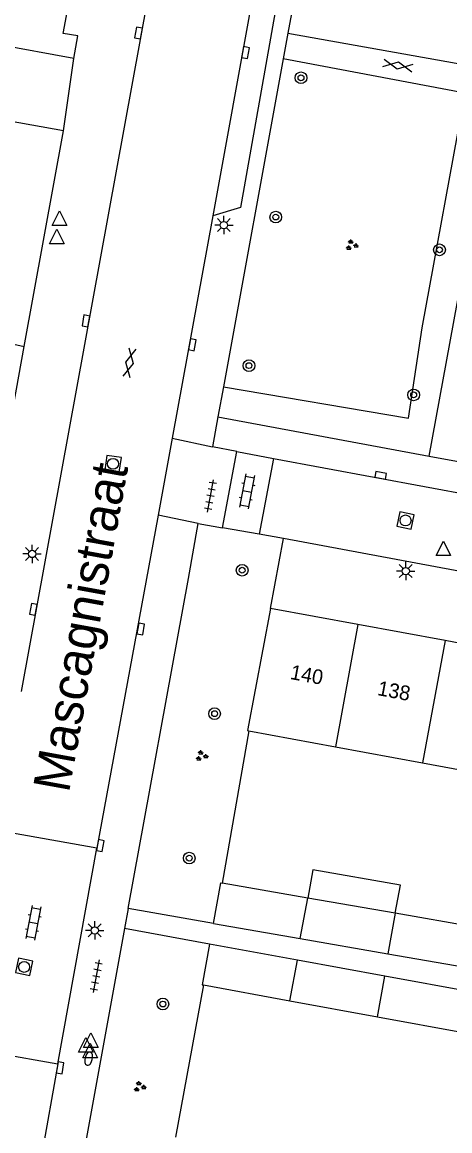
# Model space of a CAD drawing. Extents: x 132999 to 136000, y 398499 to 400501.
# Drawn here: x 133207.4 to 133236.7, y 399691.7 to 399767.5 of the extents above; entities that cross this region are included whole.
import ezdxf

# ---------------------------------------------------------------- set-up
doc = ezdxf.new("R2010")
doc.units = 0
for name, color, linetype in [('gg-afsc-erfafscheiding', 7, 'Continuous'), ('gg-afsc-muur', 7, 'Continuous'), ('gg-anno-huisnummerreeks BGT', 7, 'Continuous'), ('gg-anno-openbare ruimte label', 7, 'Continuous'), ('gg-bbg-bijgebouw', 7, 'Continuous'), ('gg-bbg-gedigitaliseerde bebouwing', 7, 'Continuous'), ('gg-bbg-gedigitaliseerde bijgebouw', 7, 'Continuous'), ('gg-bbg-hoofdgebouw', 7, 'Continuous'), ('gg-bbg-luifel en loopbrug', 7, 'Continuous'), ('gg-bbg-tussenscheiding', 7, 'Continuous'), ('gg-knt-verharding', 7, 'Continuous'), ('gt-grn-groengrens', 7, 'Continuous'), ('gt-grn-weggrens', 7, 'Continuous'), ('gt-symb-boom', 7, 'Continuous'), ('gt-symb-brandkraan', 7, 'Continuous'), ('gt-symb-gesloten verharding', 7, 'Continuous'), ('gt-symb-groenvak', 7, 'Continuous'), ('gt-symb-klinker verharding', 7, 'Continuous'), ('gt-symb-kolk', 7, 'Continuous'), ('gt-symb-lichtmast', 7, 'Continuous'), ('gt-symb-rioolschacht', 7, 'Continuous'), ('gt-symb-tegel verharding', 7, 'Continuous'), ('gt-symb-waterafsluiter', 7, 'Continuous')]:
    doc.layers.add(name, color=color, linetype=linetype)

# ---------------------------------------------------------------- blocks, each defined once
blk = doc.blocks.new('gt0-BOOM')
at = {"layer": 'gt-symb-boom'}
for radius in [0.4, 0.2]:
    blk.add_circle((0, 0), radius, dxfattribs=at)
blk = doc.blocks.new('gt0-GESVH1')
at = {"layer": 'gt-symb-gesloten verharding'}
for p, q in [((-0.992, -0.261), (0.008, 0.239)), ((0.008, -0.261), (-0.992, 0.239)), ((0.008, 0.239), (1.008, -0.261)), ((1.008, 0.239), (0.008, -0.261))]:
    blk.add_line(p, q, dxfattribs=at)
blk = doc.blocks.new('gt0-KOLK')
at = {"layer": 'gt-symb-kolk'}
blk.add_lwpolyline([(0, 0), (0.375, 0), (0.375, 0.4), (-0.375, 0.4), (-0.375, 0), (0, 0)], dxfattribs=at)
blk = doc.blocks.new('gt0-GRVAK')
at = {"layer": 'gt-symb-groenvak'}
for p, q in [((-0.11, 0.189), (-0.228, 0.24)), ((-0.182, 0.153), (0.088, 0.153)), ((-0.091, 0.211), (-0.156, 0.322)), ((-0.047, 0.214), (-0.047, 0.393)), ((-0.004, 0.211), (0.061, 0.322)), ((0.015, 0.189), (0.133, 0.24)), ((0.262, -0.052), (0.197, 0.059)), ((0.305, -0.049), (0.305, 0.13)), ((0.349, -0.052), (0.414, 0.059)), ((-0.245, -0.228), (-0.363, -0.177)), ((-0.318, -0.264), (-0.047, -0.264)), ((-0.226, -0.206), (-0.291, -0.095)), ((-0.183, -0.203), (-0.183, -0.024)), ((-0.139, -0.206), (-0.074, -0.095)), ((-0.12, -0.228), (-0.002, -0.177)), ((0.243, -0.074), (0.125, -0.023)), ((0.17, -0.11), (0.441, -0.11)), ((0.368, -0.074), (0.486, -0.023))]:
    blk.add_line(p, q, dxfattribs=at)
blk = doc.blocks.new('gt0-WAFSL')
at = {"layer": 'gt-symb-waterafsluiter'}
for p, q in [((-0.5, -0.333), (0, 0.667)), ((0, 0.667), (0.5, -0.333)), ((0.5, -0.333), (-0.5, -0.333))]:
    blk.add_line(p, q, dxfattribs=at)
blk = doc.blocks.new('gt0-TEG1')
at = {"layer": 'gt-symb-tegel verharding'}
for p, q in [((-1.125, 0), (1.125, 0)), ((-0.9, -0.25), (-0.9, 0.25)), ((-0.45, -0.25), (-0.45, 0.25)), ((0, -0.25), (0, 0.25)), ((0.45, -0.25), (0.45, 0.25)), ((0.9, -0.25), (0.9, 0.25))]:
    blk.add_line(p, q, dxfattribs=at)
blk = doc.blocks.new('gt0-RS')
at = {"layer": 'gt-symb-rioolschacht'}
blk.add_lwpolyline([(-0.5, -0.5), (0.5, -0.5), (0.5, 0.5), (-0.5, 0.5)], close=True, dxfattribs=at)
blk.add_circle((0, 0), 0.375, dxfattribs=at)
blk = doc.blocks.new('gt0-LMAST')
at = {"layer": 'gt-symb-lichtmast'}
for p, q in [((-0.182, 0.173), (-0.447, 0.438)), ((-0.005, 0.246), (-0.005, 0.621)), ((0.172, 0.173), (0.437, 0.438)), ((-0.255, -0.004), (-0.63, -0.004)), ((-0.182, -0.181), (-0.447, -0.446)), ((-0.005, -0.254), (-0.005, -0.629)), ((0.437, -0.446), (0.172, -0.181)), ((0.245, -0.004), (0.62, -0.004))]:
    blk.add_line(p, q, dxfattribs=at)
blk.add_circle((-0.005, -0.004), 0.25, dxfattribs=at)
blk = doc.blocks.new('gt0-KL1')
at = {"layer": 'gt-symb-klinker verharding'}
for p, q in [((-1.15, 0.3), (1.15, 0.3)), ((-1, -0.3), (-1, 0.3)), ((-0.5, 0.3), (-0.5, 0.45)), ((0, -0.3), (0, 0.3)), ((0.5, 0.3), (0.5, 0.45)), ((1, -0.3), (1, 0.3)), ((-1.15, -0.3), (1.15, -0.3)), ((-0.5, -0.45), (-0.5, -0.3)), ((0.5, -0.45), (0.5, -0.3))]:
    blk.add_line(p, q, dxfattribs=at)
blk = doc.blocks.new('gt0-BR')
at = {"layer": 'gt-symb-brandkraan'}
for centre, radius, start, end in [((-0.244, 0), 0.206, 107.56694, 252.43307), ((0.599, -2.664), 3, 106.89205, 107.56694), ((0, -0.691), 0.938, 73.10799, 106.89205), ((-0.599, -2.664), 3, 72.43309, 73.10799), ((0.244, 0), 0.206, 287.56695, 72.43309), ((0.599, 2.664), 3, 252.43307, 253.10797), ((0, 0.691), 0.938, 253.10797, 286.89206), ((-0.599, 2.664), 3, 286.89206, 287.56695)]:
    blk.add_arc(centre, radius, start, end, dxfattribs=at)

msp = doc.modelspace()

# ---------------------------------------------------------------- linework, layer by layer
at = {"layer": 'gg-afsc-erfafscheiding'}
msp.add_line((133224.41, 399727.43), (133225.29, 399732.196), dxfattribs=at)
at = {"layer": 'gg-afsc-muur'}
for p, q in [((133222.928, 399719.071), (133221.098, 399708.673)), ((133219.828, 399701.711), (133217.918, 399691.311))]:
    msp.add_line(p, q, dxfattribs=at)
at = {"layer": 'gg-bbg-bijgebouw'}
for points in [[(133220.51, 399705.92), (133221, 399708.69), (133221.098, 399708.673)], [(133220.24, 399704.5), (133219.73, 399701.73), (133219.828, 399701.711)]]:
    msp.add_lwpolyline(points, dxfattribs=at)
at = {"layer": 'gg-bbg-gedigitaliseerde bebouwing'}
for p, q in [((133222.928, 399719.071), (133228.833, 399717.978)), ((133228.833, 399717.978), (133234.795, 399716.875)), ((133234.795, 399716.875), (133240.756, 399715.772))]:
    msp.add_line(p, q, dxfattribs=at)
at = {"layer": 'gg-bbg-gedigitaliseerde bijgebouw'}
for p, q in [((133226.953, 399707.651), (133221.098, 399708.673)), ((133232.924, 399706.61), (133226.953, 399707.651)), ((133238.956, 399705.557), (133232.924, 399706.61)), ((133220.51, 399705.92), (133226.435, 399704.886)), ((133226.236, 399703.402), (133220.24, 399704.5)), ((133226.435, 399704.886), (133232.413, 399703.843)), ((133232.413, 399703.843), (133238.47, 399702.787)), ((133232.223, 399702.306), (133226.236, 399703.402)), ((133238.21, 399701.21), (133232.223, 399702.306)), ((133219.828, 399701.711), (133225.725, 399700.632)), ((133225.725, 399700.632), (133231.712, 399699.537)), ((133231.712, 399699.537), (133237.7, 399698.442))]:
    msp.add_line(p, q, dxfattribs=at)
at = {"layer": 'gg-bbg-hoofdgebouw'}
for p, q in [((133210.96, 399765), (133166.898, 399772.987)), ((133224.41, 399727.43), (133222.83, 399719.09)), ((133230.369, 399726.329), (133224.41, 399727.43)), ((133236.332, 399725.228), (133230.369, 399726.329)), ((133242.293, 399724.127), (133236.332, 399725.228)), ((133222.83, 399719.09), (133222.928, 399719.071))]:
    msp.add_line(p, q, dxfattribs=at)
msp.add_lwpolyline([(133210.96, 399765), (133211.23, 399766.53), (133210.23, 399766.7), (133212.07, 399776.5), (133213.061, 399776.31), (133214.01, 399781.71)], dxfattribs=at)
at = {"layer": 'gg-bbg-luifel en loopbrug'}
msp.add_lwpolyline([(133232.924, 399706.61), (133233.288, 399708.525), (133227.295, 399709.585), (133226.953, 399707.651)], dxfattribs=at)
at = {"layer": 'gg-bbg-tussenscheiding'}
for p, q in [((133230.369, 399726.329), (133228.833, 399717.978)), ((133236.332, 399725.228), (133234.795, 399716.875)), ((133226.435, 399704.886), (133226.953, 399707.651)), ((133232.924, 399706.61), (133232.413, 399703.843)), ((133225.725, 399700.632), (133226.236, 399703.402)), ((133231.712, 399699.537), (133232.223, 399702.306))]:
    msp.add_line(p, q, dxfattribs=at)
at = {"layer": 'gg-knt-verharding'}
for p, q in [((133224.996, 399818.303), (133207.37, 399721.745)), ((133228.889, 399800.553), (133220.465, 399754.251)), ((133230.817, 399795.41), (133225.586, 399766.711)), ((133225.586, 399766.711), (133225.266, 399764.959)), ((133225.586, 399766.711), (133238.111, 399764.492)), ((133210.248, 399760.05), (133210.96, 399765)), ((133225.266, 399764.959), (133221.187, 399742.576)), ((133237.709, 399762.612), (133225.266, 399764.959)), ((133235.25, 399737.82), (133239.701, 399762.236)), ((133207.573, 399745.328), (133210.248, 399760.05)), ((133220.465, 399754.251), (133217.677, 399739.059)), ((133199.042, 399747.177), (133207.573, 399745.328)), ((133204.712, 399729.584), (133207.573, 399745.328)), ((133221.187, 399742.576), (133220.81, 399740.51)), ((133220.81, 399740.51), (133235.25, 399737.82)), ((133217.677, 399739.059), (133216.711, 399733.798)), ((133221.128, 399732.938), (133222.088, 399738.137)), ((133222.088, 399738.137), (133224.6, 399737.669)), ((133224.6, 399737.669), (133223.628, 399732.504)), ((133224.6, 399737.669), (133287.366, 399726.053)), ((133216.711, 399733.798), (133212.537, 399711.054)), ((133218.789, 399729.484), (133219.46, 399733.236)), ((133219.46, 399733.236), (133221.128, 399732.938)), ((133223.628, 399732.504), (133221.128, 399732.938)), ((133225.29, 399732.196), (133223.628, 399732.504)), ((133284.789, 399721.18), (133225.29, 399732.196)), ((133214.678, 399706.937), (133218.789, 399729.484)), ((133212.537, 399711.054), (133205.642, 399712.278)), ((133209.863, 399696.315), (133212.537, 399711.054)), ((133220.51, 399705.92), (133214.678, 399706.937)), ((133214.429, 399705.575), (133210.83, 399685.918)), ((133220.24, 399704.5), (133214.429, 399705.575)), ((133202.952, 399697.542), (133209.863, 399696.315)), ((133209.863, 399696.315), (133208.369, 399687.964))]:
    msp.add_line(p, q, dxfattribs=at)
for points in [[(133228.889, 399800.553), (133230.531, 399799.775), (133225.813, 399774.372), (133222.351, 399754.816), (133220.465, 399754.251)], [(133210.248, 399760.05), (133174.729, 399766.408), (133174.526, 399765.665), (133173.142, 399765.984), (133172.602, 399763.3), (133165.77, 399764.551)]]:
    msp.add_lwpolyline(points, dxfattribs=at)
at = {"layer": 'gt-grn-groengrens'}
msp.add_lwpolyline([(133221.187, 399742.576), (133233.829, 399740.432), (133234.77, 399746.592), (133237.709, 399762.612)], dxfattribs=at)
at = {"layer": 'gt-grn-weggrens'}
for p, q in [((133220.81, 399740.51), (133220.439, 399738.478)), ((133217.677, 399739.059), (133220.439, 399738.478)), ((133222.088, 399738.137), (133220.439, 399738.478)), ((133235.25, 399737.82), (133238.36, 399737.27)), ((133219.46, 399733.236), (133216.711, 399733.798)), ((133214.678, 399706.937), (133214.429, 399705.575))]:
    msp.add_line(p, q, dxfattribs=at)

# ---------------------------------------------------------------- block references
at = {"layer": 'gt-symb-boom'}
for p in [(133226.482, 399763.676), (133224.758, 399754.16), (133235.949, 399751.923), (133222.927, 399744.013), (133234.182, 399742.015), (133222.462, 399730.039), (133220.579, 399720.241), (133218.843, 399710.376), (133217.046, 399700.409)]:
    msp.add_blockref('gt0-BOOM', p, dxfattribs=at)
at = {"layer": 'gt-symb-brandkraan', "rotation": 77.72939792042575}
msp.add_blockref('gt0-BR', (133211.971, 399696.676), dxfattribs=at)
at = {"layer": 'gt-symb-gesloten verharding'}
for p, rotation in [((133233.103, 399764.521), -10.017934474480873), ((133214.774, 399744.215), -101.88275886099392)]:
    msp.add_blockref('gt0-GESVH1', p, dxfattribs=dict(at, rotation=rotation))
at = {"layer": 'gt-symb-groenvak'}
for p in [(133229.939, 399752.238), (133219.677, 399717.355), (133215.443, 399694.757)]:
    msp.add_blockref('gt0-GRVAK', p, dxfattribs=at)
at = {"layer": 'gt-symb-klinker verharding'}
for p, rotation in [((133222.799, 399735.428), -100.65836150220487), ((133208.188, 399705.962), -100.54573436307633)]:
    msp.add_blockref('gt0-KL1', p, dxfattribs=dict(at, rotation=rotation))
at = {"layer": 'gt-symb-kolk'}
for p, rotation in [((133215.574, 399766.695), 79.80279442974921), ((133222.495, 399765.433), -100.43302473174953), ((133211.979, 399747.032), 79.6900296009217), ((133218.862, 399745.473), -100.30997039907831), ((133231.897, 399736.321), -10.48938981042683), ((133208.385, 399727.331), 79.69002960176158), ((133215.337, 399726.061), -99.84862238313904), ((133212.579, 399711.272), -100.894182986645), ((133209.823, 399696.085), -99.8486223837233)]:
    msp.add_blockref('gt0-KOLK', p, dxfattribs=dict(at, rotation=rotation))
at = {"layer": 'gt-symb-lichtmast'}
for p in [(133221.217, 399753.616), (133208.111, 399731.153), (133233.646, 399729.985), (133212.39, 399705.443)]:
    msp.add_blockref('gt0-LMAST', p, dxfattribs=at)
at = {"layer": 'gt-symb-rioolschacht'}
for p, rotation in [((133213.638, 399737.306), -98.34086686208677), ((133233.627, 399733.437), 167.70114483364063), ((133207.563, 399702.945), -11.422321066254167)]:
    msp.add_blockref('gt0-RS', p, dxfattribs=dict(at, rotation=rotation))
at = {"layer": 'gt-symb-tegel verharding'}
for p, rotation in [((133220.301, 399735.112), 79.92566726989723), ((133212.492, 399702.314), -100.65836150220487)]:
    msp.add_blockref('gt0-TEG1', p, dxfattribs=dict(at, rotation=rotation))
at = {"layer": 'gt-symb-waterafsluiter'}
for p in [(133209.987, 399753.921), (133209.796, 399752.671), (133236.212, 399731.367), (133212.125, 399697.766), (133211.786, 399697.462), (133212.065, 399697.068)]:
    msp.add_blockref('gt0-WAFSL', p, dxfattribs=at)

# ---------------------------------------------------------------- texts
at = {"layer": 'gg-anno-huisnummerreeks BGT'}
for s, p in [('140', (133225.698, 399722.616)), ('138', (133231.659, 399721.515))]:
    msp.add_text(s, height=1, rotation=349.5, dxfattribs=at).set_placement(p)
at = {"layer": 'gg-anno-openbare ruimte label'}
msp.add_text('Mascagnistraat', height=2.5, rotation=79.7, dxfattribs=at).set_placement((133210.62, 399714.782))

doc.saveas('drawing.dxf')
